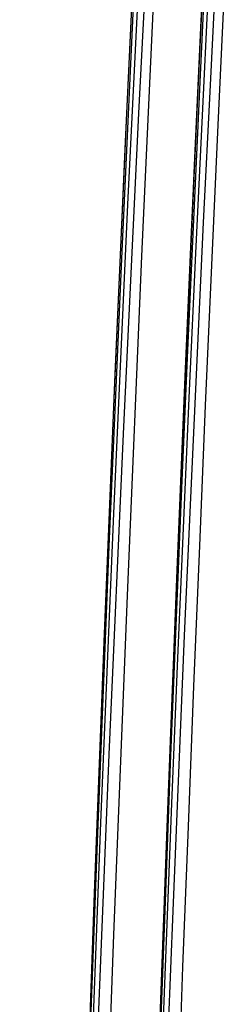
# Model space of a CAD drawing. Header units: metres. Extents: x 209747 to 209830, y 1182430 to 1182564.
# Tile 567 of 656: x 209752.422 to 209752.568, y 1182486.083 to 1182486.788. Entities that reach past the tile are written whole.
import ezdxf

# ---------------------------------------------------------------- set-up
doc = ezdxf.new("R2010")
doc.units = ezdxf.units.M
doc.header["$MEASUREMENT"] = 0
doc.linetypes.add('DGN Style 2', pattern=[15.036391, 9.021834, -6.014556])
doc.layers.get('0').update_dxf_attribs({"color": 254})

# ---------------------------------------------------------------- blocks, each defined once
blk = doc.blocks.new('*U2')
at = {"color": 40, "linetype": 'Continuous'}
for p, q in [((1.65664, -12.22281), (1.65192, -12.32322)), ((1.65192, -12.32322), (1.64739, -12.42351)), ((1.64739, -12.42351), (1.64302, -12.52391)), ((1.64302, -12.52391), (1.63882, -12.62423)), ((1.63882, -12.62423), (1.63477, -12.72464)), ((1.63477, -12.72464), (1.63089, -12.82492)), ((1.63089, -12.82492), (1.62716, -12.92531)), ((1.62716, -12.92531), (1.62357, -13.02562))]:
    blk.add_line(p, q, dxfattribs=at)
blk = doc.blocks.new('*U3')
at = {"color": 40, "linetype": 'Continuous'}
for p, q in [((1.65889, -12.17577), (1.6542, -12.27399)), ((1.6542, -12.27399), (1.64967, -12.37227)), ((1.64967, -12.37227), (1.64531, -12.4706)), ((1.64531, -12.4706), (1.64109, -12.56899)), ((1.64109, -12.56899), (1.63704, -12.66742)), ((1.63704, -12.66742), (1.63314, -12.76591)), ((1.63314, -12.76591), (1.62938, -12.86446)), ((1.62938, -12.86446), (1.62576, -12.96306)), ((1.62576, -12.96306), (1.62229, -13.0617))]:
    blk.add_line(p, q, dxfattribs=at)
blk = doc.blocks.new('*U4')
at = {"color": 40, "linetype": 'Continuous'}
for p, q in [((1.65606, -12.23415), (1.65148, -12.33229)), ((1.65148, -12.33229), (1.64706, -12.43049)), ((1.64706, -12.43049), (1.64279, -12.52878)), ((1.64279, -12.52878), (1.63867, -12.62711)), ((1.63867, -12.62711), (1.63471, -12.72551)), ((1.63471, -12.72551), (1.6309, -12.82395)), ((1.6309, -12.82395), (1.62723, -12.92245)), ((1.62723, -12.92245), (1.6237, -13.02099))]:
    blk.add_line(p, q, dxfattribs=at)
blk = doc.blocks.new('*U5')
at = {"color": 40, "linetype": 'Continuous'}
for p, q in [((1.65482, -12.26127), (1.65027, -12.35948)), ((1.65027, -12.35948), (1.64589, -12.45773)), ((1.64589, -12.45773), (1.64166, -12.55604)), ((1.64166, -12.55604), (1.63759, -12.65438)), ((1.63759, -12.65438), (1.63367, -12.75277)), ((1.63367, -12.75277), (1.62989, -12.85119)), ((1.62989, -12.85119), (1.62626, -12.94966)), ((1.62626, -12.94966), (1.62277, -13.04814))]:
    blk.add_line(p, q, dxfattribs=at)
blk = doc.blocks.new('*U6')
at = {"color": 40, "linetype": 'Continuous'}
for p, q in [((1.65842, -12.21442), (1.65365, -12.3129)), ((1.65365, -12.3129), (1.64904, -12.41141)), ((1.64904, -12.41141), (1.64461, -12.50996)), ((1.64461, -12.50996), (1.64035, -12.60854)), ((1.64035, -12.60854), (1.63625, -12.70716)), ((1.63625, -12.70716), (1.6323, -12.8058)), ((1.6323, -12.8058), (1.62851, -12.90447)), ((1.62851, -12.90447), (1.62487, -13.00317))]:
    blk.add_line(p, q, dxfattribs=at)
blk = doc.blocks.new('*U7')
at = {"color": 40, "linetype": 'Continuous'}
for p, q in [((1.65985, -12.24378), (1.65498, -12.34208)), ((1.65498, -12.34208), (1.65028, -12.44042)), ((1.65028, -12.44042), (1.64575, -12.53881)), ((1.64575, -12.53881), (1.64139, -12.63725)), ((1.64139, -12.63725), (1.63719, -12.73572)), ((1.63719, -12.73572), (1.63316, -12.83423)), ((1.63316, -12.83423), (1.62929, -12.93278)), ((1.62929, -12.93278), (1.62557, -13.03137))]:
    blk.add_line(p, q, dxfattribs=at)
blk = doc.blocks.new('*U8')
at = {"color": 40, "linetype": 'Continuous'}
for p, q in [((1.66573, -12.22193), (1.6607, -12.32027)), ((1.6607, -12.32027), (1.65584, -12.41864)), ((1.65584, -12.41864), (1.65115, -12.51706)), ((1.65115, -12.51706), (1.64662, -12.6155)), ((1.64662, -12.6155), (1.64225, -12.71399)), ((1.64225, -12.71399), (1.63804, -12.81251)), ((1.63804, -12.81251), (1.63399, -12.91107)), ((1.63399, -12.91107), (1.63009, -13.00965))]:
    blk.add_line(p, q, dxfattribs=at)
blk = doc.blocks.new('*U9')
at = {"color": 40, "linetype": 'Continuous'}
for p, q in [((1.67087, -12.24845), (1.66622, -12.34882)), ((1.66622, -12.34882), (1.6617, -12.44919)), ((1.6617, -12.44919), (1.65732, -12.54958)), ((1.65732, -12.54958), (1.65306, -12.64997)), ((1.65306, -12.64997), (1.64894, -12.75038)), ((1.64894, -12.75038), (1.64494, -12.85078)), ((1.64494, -12.85078), (1.64106, -12.95121)), ((1.64106, -12.95121), (1.63731, -13.05162))]:
    blk.add_line(p, q, dxfattribs=at)
blk = doc.blocks.new('ATTEMP')
at = {"color": 5, "linetype": 'Continuous', "flags": 128}
for points in [[(-8.9455, -15.11755), (-8.9414, -14.87389), (-8.9368, -14.63032), (-8.93166, -14.38684), (-8.92596, -14.14345), (-8.91966, -13.90017), (-8.91275, -13.657), (-8.90519, -13.41393), (-8.89696, -13.17097), (-8.88804, -12.92813), (-8.87839, -12.6854), (-8.868, -12.44279), (-8.85683, -12.2003)], [(-8.95517, -15.32543), (-8.95223, -15.09599), (-8.94884, -14.86644), (-8.94495, -14.63681), (-8.94053, -14.40711), (-8.93553, -14.17737), (-8.92993, -13.94762), (-8.92368, -13.71787), (-8.91673, -13.48813), (-8.90906, -13.25843), (-8.90062, -13.02878), (-8.89138, -12.7992), (-8.88128, -12.5697), (-8.8703, -12.34029), (-8.85839, -12.111)], [(-8.95536, -15.27219), (-8.95266, -15.05293), (-8.94955, -14.83334), (-8.94601, -14.61344), (-8.94199, -14.39329), (-8.93746, -14.17291), (-8.93237, -13.95235), (-8.92671, -13.73163), (-8.92041, -13.51079), (-8.91344, -13.28985), (-8.90577, -13.06884), (-8.89734, -12.84779), (-8.88812, -12.62672), (-8.87806, -12.40565), (-8.86712, -12.18461)], [(-8.95419, -15.16206), (-8.95153, -14.95557), (-8.94851, -14.74835), (-8.9451, -14.54049), (-8.94126, -14.33206), (-8.93698, -14.12311), (-8.93221, -13.91371), (-8.92692, -13.70391), (-8.92108, -13.49375), (-8.91465, -13.28328), (-8.90759, -13.07254), (-8.89985, -12.86158), (-8.89141, -12.65043), (-8.88222, -12.43912), (-8.87224, -12.22769)], [(-8.95437, -15.17734), (-8.95187, -14.98019), (-8.94907, -14.78438), (-8.94596, -14.5899), (-8.94253, -14.39675), (-8.93877, -14.20494), (-8.93465, -14.01447), (-8.93017, -13.82533), (-8.92532, -13.63754), (-8.92008, -13.45108), (-8.91443, -13.26597), (-8.90837, -13.08216), (-8.90183, -12.89809), (-8.89474, -12.71306), (-8.88709, -12.52717), (-8.87885, -12.34051), (-8.86997, -12.15316)], [(-8.95437, -15.17734), (-8.95187, -14.98019), (-8.94907, -14.78438), (-8.94596, -14.5899), (-8.94253, -14.39675), (-8.93877, -14.20494), (-8.93465, -14.01447), (-8.93017, -13.82533), (-8.92532, -13.63754), (-8.92008, -13.45108), (-8.91443, -13.26597), (-8.90837, -13.0822), (-8.90189, -12.89977), (-8.89497, -12.71869), (-8.8876, -12.53895), (-8.87977, -12.36056), (-8.87146, -12.18351)], [(-8.95437, -15.17734), (-8.95187, -14.98019), (-8.94907, -14.78438), (-8.94596, -14.5899), (-8.94253, -14.39675), (-8.93877, -14.20494), (-8.93465, -14.01447), (-8.93017, -13.82533), (-8.92532, -13.63754), (-8.92008, -13.45108), (-8.91443, -13.26597), (-8.90837, -13.0822), (-8.90189, -12.89977), (-8.89497, -12.71869), (-8.8876, -12.53895), (-8.87977, -12.36056), (-8.87146, -12.18351)], [(-8.95437, -15.17734), (-8.95187, -14.98019), (-8.94907, -14.78438), (-8.94596, -14.5899), (-8.94253, -14.39675), (-8.93877, -14.20494), (-8.93465, -14.01447), (-8.93017, -13.82533), (-8.92532, -13.63754), (-8.92008, -13.45108), (-8.91443, -13.26597), (-8.90837, -13.0822), (-8.90189, -12.89977), (-8.89497, -12.71869), (-8.8876, -12.53895), (-8.87977, -12.36056), (-8.87146, -12.18351)]]:
    blk.add_lwpolyline(points, dxfattribs=at)
at = {"color": 3, "linetype": 'Continuous'}
for name in ['*U9', '*U8', '*U7', '*U6', '*U3', '*U4', '*U5', '*U2']:
    blk.add_blockref(name, (-10.48, 0), dxfattribs=at)

msp = doc.modelspace()

# ---------------------------------------------------------------- block references
at = {"color": 1, "linetype": 'DGN Style 2'}
msp.add_blockref('ATTEMP', (209761.37756, 1182499.06107), dxfattribs=at)

doc.saveas('drawing.dxf')
